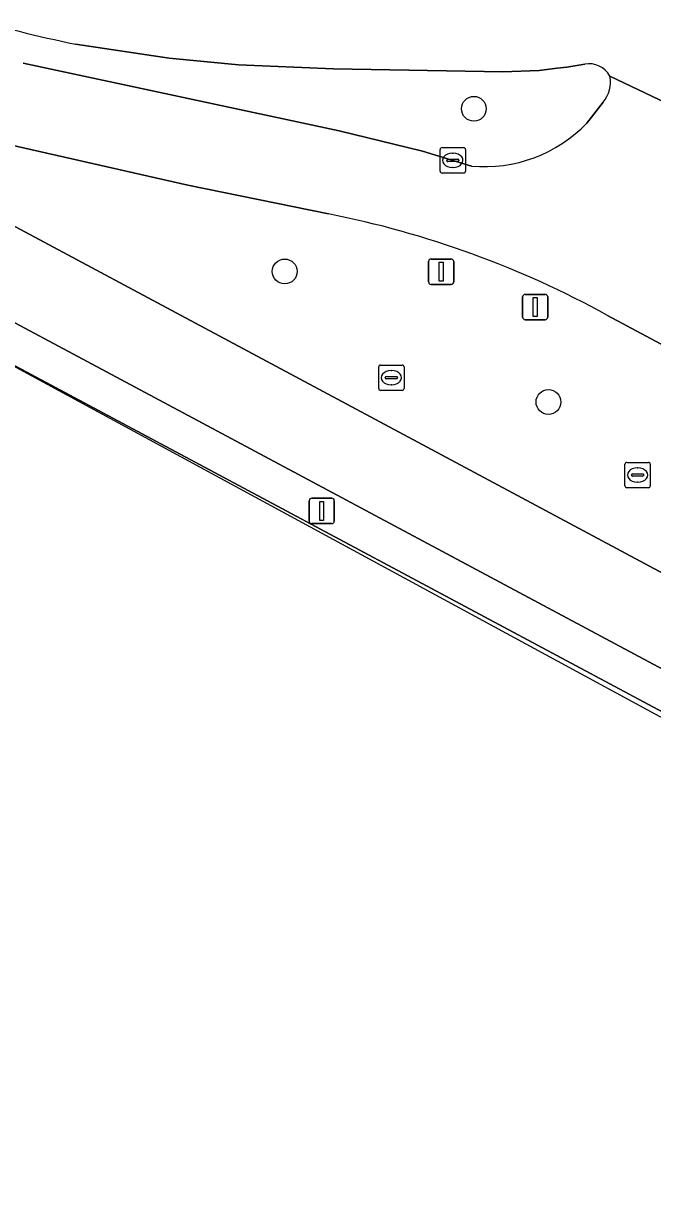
# Model space of a CAD drawing. Extents: x 159489 to 160304, y 383825 to 384531.
# Drawn here: x 159699.69 to 159724.49, y 384010.48 to 384056.37 of the extents above; entities that cross this region are included whole.
import ezdxf

# ---------------------------------------------------------------- set-up
doc = ezdxf.new("R2010")
doc.units = 0
for name, color, linetype in [('IMGEO_Berm_groen', 7, 'Continuous'), ('IMGEO_Boom', 7, 'Continuous'), ('IMGEO_Fietspad_gesloten', 7, 'Continuous'), ('IMGEO_Groenvoorziening', 7, 'Continuous'), ('IMGEO_Haag', 7, 'Continuous'), ('IMGEO_Kolk', 7, 'Continuous'), ('IMGEO_Lichtmast', 7, 'Continuous'), ('IMGEO_OVBaan_gesloten', 7, 'Continuous'), ('IMGEO_Rijbaan_lokaal_gesloten', 7, 'Continuous'), ('IMGEO_Rioolput', 7, 'Continuous'), ('IMGEO_Verkeersbordpaal', 7, 'Continuous'), ('IMGEO_Verkeerseiland_open', 7, 'Continuous')]:
    doc.layers.add(name, color=color, linetype=linetype)

msp = doc.modelspace()

# ---------------------------------------------------------------- linework, layer by layer
at = {"layer": 'IMGEO_Berm_groen'}
for points in [[(159694.802, 384052.841), (159693.976, 384051.25), (159777.482, 384006.579), (159777.79, 384007.155)], [(159711.717, 384048.868), (159706.17, 384050.005), (159697.598, 384051.94)], [(159794.454, 384006.529), (159791.668, 384008.018), (159791.261, 384007.258), (159782.348, 384012.022), (159782.754, 384012.782), (159722.71, 384044.871)]]:
    msp.add_lwpolyline(points, dxfattribs=at)
msp.add_arc((159704.381, 384011.575), 38.007, 61.1672, 78.8708, dxfattribs=at)
at = {"layer": 'IMGEO_Boom'}
for centre in [(159717.444, 384053.006), (159709.994, 384046.6), (159720.385, 384041.46)]:
    msp.add_circle(centre, 0.489, dxfattribs=at)
at = {"layer": 'IMGEO_Fietspad_gesloten'}
for points in [[(159722.803, 384054.291), (159729.77, 384050.977), (159731.166, 384054.292), (159724.587, 384056.893)], [(159701.755, 384055.552), (159705.446, 384054.999), (159708.17, 384054.744), (159711.92, 384054.581), (159718.586, 384054.469), (159720.016, 384054.512), (159720.724, 384054.601), (159721.112, 384054.65), (159721.813, 384054.765)]]:
    msp.add_lwpolyline(points, dxfattribs=at)
for centre, radius, start, end in [((159711.228, 384102.187), 47.587, 247.5218, 258.5176), ((159721.989, 384053.862), 0.92, 27.7915, 101.0394)]:
    msp.add_arc(centre, radius, start, end, dxfattribs=at)
at = {"layer": 'IMGEO_Groenvoorziening'}
for points in [[(159778.419, 384002.326), (159655.116, 384068.233), (159654.047, 384068.903), (159653.178, 384069.297)], [(159695.057, 384045.182), (159777.713, 384001.02)]]:
    msp.add_lwpolyline(points, dxfattribs=at)
at = {"layer": 'IMGEO_Haag'}
for points in [[(159778.419, 384002.326), (159655.116, 384068.233), (159654.047, 384068.903), (159653.178, 384069.297)], [(159695.057, 384045.182), (159777.713, 384001.02)]]:
    msp.add_lwpolyline(points, dxfattribs=at)
at = {"layer": 'IMGEO_Kolk'}
for p, q in [((159716.115, 384050.551), (159716.115, 384051.403)), ((159716.19, 384051.477), (159717.042, 384051.477)), ((159717.116, 384051.403), (159717.116, 384050.551)), ((159716.374, 384050.971), (159716.374, 384050.983)), ((159716.812, 384050.934), (159716.414, 384050.934)), ((159716.417, 384051.02), (159716.815, 384051.02)), ((159716.603, 384051.257), (159716.628, 384051.257)), ((159716.858, 384050.983), (159716.858, 384050.971)), ((159717.042, 384050.477), (159716.19, 384050.477)), ((159716.626, 384050.697), (159716.601, 384050.697)), ((159723.393, 384038.157), (159723.393, 384039.009)), ((159723.468, 384039.083), (159724.32, 384039.083)), ((159724.394, 384039.009), (159724.394, 384038.157)), ((159723.652, 384038.577), (159723.652, 384038.589)), ((159724.09, 384038.54), (159723.692, 384038.54)), ((159723.695, 384038.626), (159724.093, 384038.626)), ((159723.881, 384038.863), (159723.906, 384038.863)), ((159724.136, 384038.589), (159724.136, 384038.577)), ((159724.32, 384038.083), (159723.468, 384038.083)), ((159723.904, 384038.303), (159723.879, 384038.303))]:
    msp.add_line(p, q, dxfattribs=at)
for points in [[(159716.115, 384050.551), (159716.115, 384051.403)], [(159716.19, 384051.477), (159717.042, 384051.477)], [(159717.116, 384051.403), (159717.116, 384050.551)], [(159717.042, 384050.477), (159716.19, 384050.477)], [(159723.393, 384038.157), (159723.393, 384039.009)], [(159723.468, 384039.083), (159724.32, 384039.083)], [(159724.394, 384039.009), (159724.394, 384038.157)], [(159724.32, 384038.083), (159723.468, 384038.083)]]:
    msp.add_lwpolyline(points, dxfattribs=at)
for centre, radius, start, end in [((159716.192, 384051.401), 0.0765, 91.552, 178.448), ((159716.192, 384051.401), 0.0765, 91.552, 178.448), ((159717.04, 384051.401), 0.0765, 1.552, 88.448), ((159717.04, 384051.401), 0.0765, 1.552, 88.448), ((159716.414, 384050.98), 0.0403, 85.8775, 175.7526), ((159716.411, 384050.97), 0.0366, 178.938, 274.7102), ((159716.815, 384050.977), 0.043, 264.8664, 352.4533), ((159716.819, 384050.982), 0.0386, 1.7309, 96.639), ((159716.192, 384050.553), 0.0765, 181.552, 268.448), ((159716.192, 384050.553), 0.0765, 181.552, 268.448), ((159717.04, 384050.553), 0.0765, 271.552, 358.448), ((159717.04, 384050.553), 0.0765, 271.552, 358.448), ((159723.47, 384039.007), 0.0765, 91.552, 178.448), ((159723.47, 384039.007), 0.0765, 91.552, 178.448), ((159724.318, 384039.007), 0.0765, 1.552, 88.448), ((159724.318, 384039.007), 0.0765, 1.552, 88.448), ((159723.692, 384038.586), 0.0403, 85.8775, 175.7526), ((159723.689, 384038.576), 0.0366, 178.938, 274.7102), ((159724.093, 384038.583), 0.043, 264.8664, 352.4533), ((159724.097, 384038.588), 0.0386, 1.7309, 96.639), ((159723.47, 384038.159), 0.0765, 181.552, 268.448), ((159723.47, 384038.159), 0.0765, 181.552, 268.448), ((159724.318, 384038.159), 0.0765, 271.552, 358.448), ((159724.318, 384038.159), 0.0765, 271.552, 358.448)]:
    msp.add_arc(centre, radius, start, end, dxfattribs=at)
for centre, major_axis, ratio, start_param, end_param in [((159716.602, 384050.977), (-0.387, 0.002), 0.722429, 4.712389, 7.853982), ((159716.627, 384050.977), (-0.39, 0.002), 0.717154, 1.570796, 4.712389), ((159723.88, 384038.583), (-0.387, 0.002), 0.722429, 4.712389, 7.853982), ((159723.905, 384038.583), (-0.39, 0.002), 0.717154, 1.570796, 4.712389)]:
    msp.add_ellipse(centre, major_axis=major_axis, ratio=ratio, start_param=start_param, end_param=end_param, dxfattribs=at)
at = {"layer": 'IMGEO_Lichtmast'}
for p, q in [((159715.661, 384046.188), (159715.661, 384046.988)), ((159715.661, 384046.988), (159715.661, 384046.188)), ((159715.761, 384047.088), (159716.551, 384047.088)), ((159716.551, 384047.088), (159715.761, 384047.088)), ((159716.651, 384046.988), (159716.651, 384046.188)), ((159716.651, 384046.188), (159716.651, 384046.988)), ((159716.551, 384046.088), (159715.761, 384046.088)), ((159715.761, 384046.088), (159716.551, 384046.088)), ((159710.956, 384036.77), (159710.956, 384037.57)), ((159710.956, 384037.57), (159710.956, 384036.77)), ((159711.056, 384037.67), (159711.846, 384037.67)), ((159711.846, 384037.67), (159711.056, 384037.67)), ((159711.946, 384037.57), (159711.946, 384036.77)), ((159711.946, 384036.77), (159711.946, 384037.57)), ((159711.846, 384036.67), (159711.056, 384036.67)), ((159711.056, 384036.67), (159711.846, 384036.67))]:
    msp.add_line(p, q, dxfattribs=at)
for points in [[(159716.081, 384046.963), (159716.231, 384046.963), (159716.231, 384046.213), (159716.081, 384046.213), (159716.081, 384046.963)], [(159711.376, 384037.545), (159711.526, 384037.545), (159711.526, 384036.795), (159711.376, 384036.795), (159711.376, 384037.545)]]:
    msp.add_lwpolyline(points, dxfattribs=at)
for centre, start, end in [((159715.761, 384046.988), 90, 180), ((159715.761, 384046.988), 90, 180), ((159716.551, 384046.988), 0, 90), ((159716.551, 384046.988), 360, 90), ((159715.761, 384046.188), 180, 270), ((159715.761, 384046.188), 180, 270), ((159716.551, 384046.188), 270, 0), ((159716.551, 384046.188), 270, 0), ((159711.056, 384037.57), 90, 180), ((159711.056, 384037.57), 90, 180), ((159711.846, 384037.57), 0, 90), ((159711.846, 384037.57), 360, 90), ((159711.056, 384036.77), 180, 270), ((159711.056, 384036.77), 180, 270), ((159711.846, 384036.77), 270, 0), ((159711.846, 384036.77), 270, 0)]:
    msp.add_arc(centre, 0.1, start, end, dxfattribs=at)
at = {"layer": 'IMGEO_OVBaan_gesloten'}
for points in [[(159777.995, 384006.304), (159777.482, 384006.579), (159693.976, 384051.25), (159656.977, 384071.043), (159654.816, 384072.267)], [(159653.178, 384069.297), (159654.047, 384068.903), (159655.116, 384068.233), (159778.419, 384002.326)]]:
    msp.add_lwpolyline(points, dxfattribs=at)
at = {"layer": 'IMGEO_Rijbaan_lokaal_gesloten'}
for points in [[(159717.355, 384050.751), (159715.419, 384051.342), (159712.138, 384052.137), (159699.694, 384054.804)], [(159729.77, 384050.977), (159722.803, 384054.291)], [(159722.534, 384053.267), (159721.894, 384052.447)], [(159697.598, 384051.94), (159706.17, 384050.005), (159711.717, 384048.868)], [(159695.057, 384045.182), (159805.451, 383985.323), (159805.834, 383985.948), (159792.589, 383993.049), (159777.713, 384001.02), (159695.057, 384045.182)], [(159722.71, 384044.871), (159782.754, 384012.782), (159791.668, 384008.018), (159794.454, 384006.529)]]:
    msp.add_lwpolyline(points, dxfattribs=at)
for centre, radius, start, end in [((159721.625, 384054.053), 1.202, 319.1452, 11.4173), ((159717.863, 384056.314), 5.586, 264.7831, 316.1933), ((159704.381, 384011.575), 38.007, 61.1672, 78.8708)]:
    msp.add_arc(centre, radius, start, end, dxfattribs=at)
at = {"layer": 'IMGEO_Rioolput'}
for p, q in [((159713.696, 384041.99), (159713.696, 384042.842)), ((159713.771, 384042.916), (159714.623, 384042.916)), ((159714.184, 384042.696), (159714.209, 384042.696)), ((159714.697, 384042.842), (159714.697, 384041.99)), ((159713.955, 384042.41), (159713.955, 384042.422)), ((159714.393, 384042.373), (159713.995, 384042.373)), ((159713.998, 384042.459), (159714.396, 384042.459)), ((159714.439, 384042.422), (159714.439, 384042.41)), ((159714.623, 384041.916), (159713.771, 384041.916)), ((159714.207, 384042.136), (159714.182, 384042.136))]:
    msp.add_line(p, q, dxfattribs=at)
for points in [[(159713.696, 384041.99), (159713.696, 384042.842)], [(159713.771, 384042.916), (159714.623, 384042.916)], [(159714.697, 384042.842), (159714.697, 384041.99)], [(159714.623, 384041.916), (159713.771, 384041.916)]]:
    msp.add_lwpolyline(points, dxfattribs=at)
for centre, radius, start, end in [((159713.773, 384042.84), 0.0765, 91.552, 178.448), ((159713.773, 384042.84), 0.0765, 91.552, 178.448), ((159714.621, 384042.84), 0.0765, 1.552, 88.448), ((159714.621, 384042.84), 0.0765, 1.552, 88.448), ((159713.995, 384042.419), 0.0403, 85.8775, 175.7526), ((159713.992, 384042.409), 0.0366, 178.938, 274.7102), ((159714.396, 384042.416), 0.043, 264.8664, 352.4533), ((159714.4, 384042.421), 0.0386, 1.7309, 96.639), ((159713.773, 384041.992), 0.0765, 181.552, 268.448), ((159713.773, 384041.992), 0.0765, 181.552, 268.448), ((159714.621, 384041.992), 0.0765, 271.552, 358.448), ((159714.621, 384041.992), 0.0765, 271.552, 358.448)]:
    msp.add_arc(centre, radius, start, end, dxfattribs=at)
for centre, major_axis, ratio, start_param, end_param in [((159714.183, 384042.416), (-0.387, 0.002), 0.722429, 4.712389, 7.853982), ((159714.208, 384042.416), (-0.39, 0.002), 0.717154, 1.570796, 4.712389)]:
    msp.add_ellipse(centre, major_axis=major_axis, ratio=ratio, start_param=start_param, end_param=end_param, dxfattribs=at)
at = {"layer": 'IMGEO_Verkeersbordpaal'}
for p, q in [((159719.365, 384044.8), (159719.365, 384045.6)), ((159719.365, 384045.6), (159719.365, 384044.8)), ((159719.465, 384045.7), (159720.255, 384045.7)), ((159720.255, 384045.7), (159719.465, 384045.7)), ((159720.355, 384045.6), (159720.355, 384044.8)), ((159720.355, 384044.8), (159720.355, 384045.6)), ((159720.255, 384044.7), (159719.465, 384044.7)), ((159719.465, 384044.7), (159720.255, 384044.7))]:
    msp.add_line(p, q, dxfattribs=at)
msp.add_lwpolyline([(159719.785, 384045.575), (159719.935, 384045.575), (159719.935, 384044.825), (159719.785, 384044.825), (159719.785, 384045.575)], dxfattribs=at)
for centre, start, end in [((159719.465, 384045.6), 90, 180), ((159719.465, 384045.6), 90, 180), ((159720.255, 384045.6), 0, 90), ((159720.255, 384045.6), 360, 90), ((159719.465, 384044.8), 180, 270), ((159719.465, 384044.8), 180, 270), ((159720.255, 384044.8), 270, 0), ((159720.255, 384044.8), 270, 0)]:
    msp.add_arc(centre, 0.1, start, end, dxfattribs=at)
at = {"layer": 'IMGEO_Verkeerseiland_open'}
for points in [[(159721.813, 384054.765), (159721.112, 384054.65), (159720.724, 384054.601), (159720.016, 384054.512), (159718.586, 384054.469), (159711.92, 384054.581), (159708.17, 384054.744), (159705.446, 384054.999), (159701.755, 384055.552)], [(159699.694, 384054.804), (159712.138, 384052.137), (159715.419, 384051.342), (159717.355, 384050.751)], [(159721.894, 384052.447), (159722.534, 384053.267)]]:
    msp.add_lwpolyline(points, dxfattribs=at)
for centre, radius, start, end in [((159711.228, 384102.187), 47.587, 247.5218, 258.5176), ((159721.989, 384053.862), 0.92, 27.7915, 101.0394), ((159721.625, 384054.053), 1.202, 319.1452, 11.4173), ((159717.863, 384056.314), 5.586, 264.7831, 316.1933)]:
    msp.add_arc(centre, radius, start, end, dxfattribs=at)

doc.saveas('drawing.dxf')
